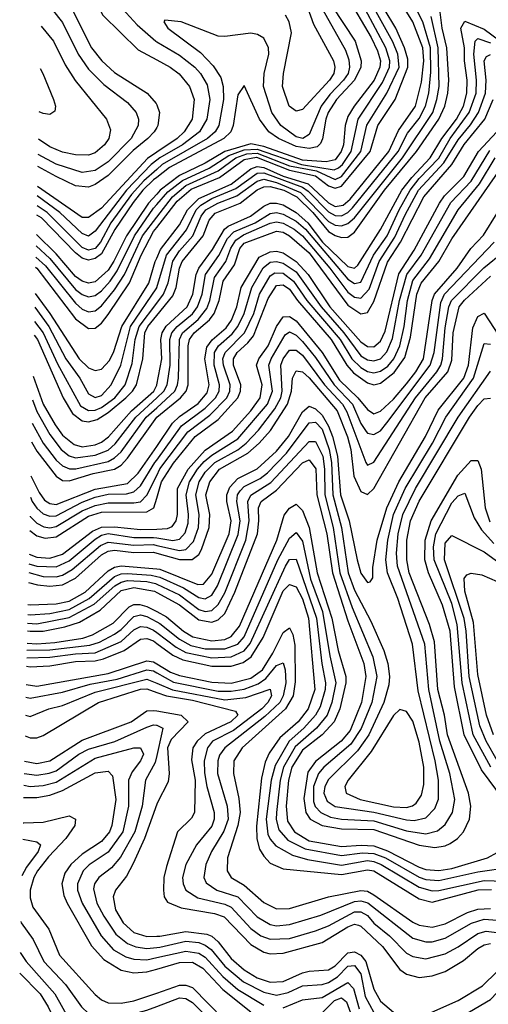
# Model space of a CAD drawing. Header units: inches. Extents: x 1173000 to 1307049, y 522583 to 678455.
# Tile 535 of 617: x 1199578 to 1201023, y 672978 to 676017. Entities that reach past the tile are written whole.
import ezdxf

# ---------------------------------------------------------------- set-up
doc = ezdxf.new("R2010")
doc.units = ezdxf.units.IN
doc.header["$MEASUREMENT"] = 0
doc.layers.add('B1697', color=7, linetype='Continuous')
doc.layers.add('B2607', color=7, linetype='Continuous')

msp = doc.modelspace()

# ---------------------------------------------------------------- linework, layer by layer
at = {"layer": 'B1697', "color": 5}
msp.add_line((1200000, 674789.8, 2320), (1200000.1, 674790, 2320), dxfattribs=at)
for points, elevation in [([(1200000, 676172.1), (1199962.6, 676202.6), (1199830, 676296.3), (1199805.1, 676305.1), (1199770, 676309.5), (1199750, 676306.1), (1199729.7, 676290.3), (1199725.6, 676270), (1199732.2, 676250), (1199770, 676200.1), (1199798.9, 676150), (1199824.1, 676050), (1199833.5, 676030), (1199943.3, 675923.3), (1200000, 675892.4)], 2680), ([(1200000, 676101.1), (1199976.7, 676116.7), (1199918.5, 676170), (1199850, 676208.5), (1199845.8, 676205.8), (1199830, 676210.2), (1199838.2, 676198.2), (1199836.5, 676190), (1199861.9, 676130), (1199882.8, 676062.8), (1199940.3, 676000.3), (1199997.7, 675950), (1200000, 675948.7)], 2660), ([(1199647.6, 676174.6), (1199702.1, 676110), (1199735.7, 676055.7), (1199798.6, 675930), (1199830.6, 675890), (1199870, 675853.2), (1199970.8, 675790), (1199998.2, 675758.2), (1200000, 675753.6)], 2720), ([(1199645.6, 676089.6), (1199710, 676008), (1199758.1, 675910), (1199790, 675863.8), (1199836.9, 675816.9), (1199910, 675761.5), (1199936.9, 675730), (1199943.5, 675710), (1199942.6, 675690), (1199920.9, 675650), (1199850, 675578), (1199810, 675551.2), (1199770, 675545.1), (1199690, 675571.2), (1199634.6, 675600.9)], 2740), ([(1199643.5, 675996.4), (1199681.6, 675950), (1199717.7, 675877.7), (1199748.8, 675828.8), (1199845, 675710), (1199857.1, 675677.1), (1199852.5, 675650), (1199839.2, 675630), (1199810, 675605.9), (1199790, 675598.7), (1199750, 675599), (1199710, 675607.6), (1199670, 675624.2), (1199635.6, 675647.4)], 2760), ([(1199640.6, 675866.2), (1199649.3, 675850), (1199682.2, 675770), (1199688.3, 675750), (1199686.2, 675733.8), (1199670, 675724), (1199650, 675726.7), (1199637.5, 675732.4)], 2780), ([(1200000, 675684.2), (1199991.9, 675670), (1199972.9, 675650), (1199927.5, 675612.5), (1199850, 675535.8), (1199810, 675507.5), (1199790, 675499.7), (1199750, 675503.7), (1199690, 675532.3), (1199633.7, 675563.7)], 2720), ([(1200000, 675607.9), (1199971.3, 675588.7), (1199830, 675434.9), (1199790, 675405.7), (1199770, 675406.6), (1199632.3, 675502)], 2680), ([(1200000, 675582.7), (1199983.4, 675570), (1199907.1, 675490), (1199810, 675364.1), (1199790, 675349), (1199770, 675356.3), (1199701.7, 675421.7), (1199631.7, 675472.5)], 2660), ([(1200000, 675554.7), (1199960.5, 675519.5), (1199922.4, 675477.6), (1199859, 675390), (1199827, 675330), (1199810, 675310.3), (1199790, 675305), (1199770, 675313.1), (1199661.8, 675421.8), (1199631, 675441.8)], 2640), ([(1200000, 675529.9), (1199990, 675522), (1199957, 675490), (1199927.5, 675452.5), (1199871.4, 675368.6), (1199830, 675294.2), (1199810, 675279.4), (1199790, 675274.5), (1199770, 675280.2), (1199750, 675296.6), (1199644.8, 675404.8), (1199630.3, 675413.8)], 2620), ([(1200000, 675478.1), (1199974.8, 675450), (1199906.9, 675350), (1199868.3, 675271.7), (1199850, 675244.1), (1199810, 675207.9), (1199790, 675203), (1199770, 675209.4), (1199750, 675224), (1199690, 675293.9), (1199628.9, 675353.3)], 2580), ([(1199628.2, 675318.9), (1199670, 675279.4), (1199750, 675184.1), (1199770, 675168.7), (1199790, 675161.3), (1199810, 675165.1), (1199830, 675179.6), (1199856.9, 675210), (1199878.2, 675241.8), (1199931.6, 675350), (1199990, 675434.5), (1200000, 675445.8)], 2560), ([(1199627.4, 675284), (1199656.6, 675256.6), (1199750, 675141.3), (1199770, 675123.4), (1199790, 675114.6), (1199810, 675118), (1199830, 675133.4), (1199870, 675183.4), (1199900.3, 675230), (1199956.1, 675350), (1200000, 675407.1)], 2540), ([(1199626.7, 675252.5), (1199630, 675249.5), (1199750, 675093.2), (1199790, 675063.1), (1199810, 675064.5), (1199830, 675080.5), (1199850, 675106.6), (1199915.7, 675204.3), (1199951.7, 675290), (1199990, 675362.8), (1200000, 675375.6)], 2520), ([(1199624.8, 675171.1), (1199670.3, 675110), (1199761.1, 674970), (1199790, 674942.4), (1199810, 674933.8), (1199830, 674938.2), (1199854.7, 674965.3), (1199867.6, 674992.4), (1199892.2, 675070), (1199976.1, 675203.9), (1199995.1, 675270), (1200000, 675281)], 2480), ([(1199623.9, 675129.3), (1199666.9, 675070), (1199720.3, 674970), (1199762.7, 674910), (1199790, 674861.6), (1199810, 674850.8), (1199830, 674857.3), (1199859.7, 674890), (1199889.1, 674950.9), (1199919.5, 675070), (1200000, 675189)], 2460), ([(1199622.9, 675084.9), (1199650.2, 675050), (1199694.3, 674954.3), (1199764.8, 674824.8), (1199790, 674810.2), (1199810, 674811.9), (1199830, 674820.2), (1199871, 674850), (1199902.7, 674890), (1199924.1, 674955.9), (1199933.4, 675030), (1199946, 675070), (1200000, 675141.6)], 2440), ([(1199621.9, 675043.2), (1199632.3, 675030), (1199711.1, 674850), (1199740.8, 674800.8), (1199770, 674778.6), (1199790, 674775.5), (1199816.8, 674783.2), (1199850, 674804), (1199904.8, 674850), (1199925.4, 674870), (1199938, 674890), (1199957.5, 674970), (1199963.9, 675050), (1199972.5, 675070), (1200000, 675103.5)], 2420), ([(1199619, 674916.5), (1199650.4, 674830), (1199686.4, 674766.4), (1199710, 674734.8), (1199745.5, 674705.5), (1199770, 674698.8), (1199810, 674704.2), (1199830, 674713), (1199850.9, 674729.1), (1199922.3, 674810), (1199990.7, 674870), (1200000, 674888.4)], 2380), ([(1199617.4, 674843.9), (1199630, 674807.4), (1199670, 674736), (1199705.3, 674690), (1199730, 674670.9), (1199750, 674664.9), (1199810, 674672.5), (1199850, 674687.7), (1199872.3, 674707.7), (1199935.6, 674790), (1200000, 674849.4)], 2360), ([(1199615.8, 674771.5), (1199650, 674710.1), (1199690, 674657.5), (1199710, 674639.5), (1199730.6, 674630.6), (1199750.5, 674630.5), (1199850, 674653.6), (1199870, 674664.2), (1199890, 674683.4), (1199967.7, 674790), (1200000, 674819.3)], 2340), ([(1199614.4, 674713.6), (1199630, 674685.1), (1199690, 674607.5), (1199710, 674595), (1199730, 674593.3), (1199803.8, 674616.2), (1199870.1, 674629.9), (1199890, 674642.3), (1199910, 674663.2), (1200000, 674789.8)], 2320), ([(1199612.1, 674608.8), (1199637.1, 674557.1), (1199654.3, 674534.3), (1199670, 674523.3), (1199690, 674520.4), (1199810, 674568), (1199910, 674585.4), (1199943, 674617), (1200000, 674699.9)], 2280), ([(1199610.6, 674543.4), (1199616, 674530), (1199630, 674509.3), (1199650, 674492), (1199670, 674484.6), (1199690, 674485.7), (1199770, 674528.1), (1199810, 674543.3), (1199850, 674551.9), (1199906.4, 674553.6), (1199930, 674559.7), (1199950, 674578.1), (1199994.7, 674650), (1200000, 674657.4)], 2260), ([(1199609.3, 674484.5), (1199610, 674483.3), (1199630, 674463.2), (1199651.8, 674451.8), (1199670, 674449), (1199690, 674452.9), (1199770, 674500.5), (1199810, 674517.7), (1199850, 674526.1), (1199930, 674525.5), (1199950, 674529.1), (1199970, 674549), (1200000, 674610.4)], 2240), ([(1199608.3, 674440.6), (1199630, 674423.6), (1199656.5, 674416.5), (1199690, 674421.1), (1199790, 674484), (1199830, 674497.1), (1199970, 674497.9), (1199990.9, 674510), (1200000, 674540.4)], 2220), ([(1199606.6, 674367.6), (1199630, 674358.4), (1199670, 674355), (1199710, 674366.8), (1199802.1, 674437.9), (1199830, 674450.7), (1199870, 674452.1), (1199950, 674442.9), (1200000, 674444.9)], 2180), ([(1199605.9, 674337.8), (1199630, 674330.2), (1199690, 674327.7), (1199730, 674347), (1199810, 674413.9), (1199830, 674426), (1199850, 674430.6), (1199930, 674418.7), (1199990, 674419.1), (1200000, 674417.5)], 2160), ([(1199605.3, 674310.9), (1199650, 674298.7), (1199690, 674297.3), (1199710, 674302.3), (1199739.6, 674320.4), (1199826.4, 674393.6), (1199850, 674404.3), (1199930, 674395.4), (1199990, 674396.6), (1200000, 674394.3)], 2140), ([(1199604.6, 674279.8), (1199632.9, 674272.9), (1199670, 674268.6), (1199710, 674272.1), (1199750, 674293.3), (1199830, 674365.2), (1199850, 674376.4), (1199870, 674380), (1199930, 674372.8), (1199990, 674373.3), (1200000, 674370.5)], 2120), ([(1199603.1, 674212), (1199610, 674210.4), (1199690, 674214.3), (1199730, 674222.6), (1199779, 674250), (1199850, 674315.5), (1199870, 674327.5), (1199890, 674331.5), (1200000, 674321.5)], 2080), ([(1199602.4, 674181.3), (1199610, 674180.2), (1199670, 674184.4), (1199730, 674197), (1199791.5, 674230), (1199870, 674298.6), (1199890, 674306.3), (1199910, 674307.7), (1199982.6, 674302.6), (1200000, 674298.6)], 2060), ([(1199601.8, 674154), (1199630, 674152.4), (1199730, 674171.7), (1199807.5, 674212.5), (1199870.8, 674270), (1199890, 674281.3), (1199910, 674285.7), (1199970, 674282.7), (1199996.5, 674276.5), (1200000, 674274.8)], 2040), ([(1199601.2, 674130.5), (1199610, 674129.2), (1199650, 674130), (1199717, 674143), (1199762.3, 674157.7), (1199825.5, 674194.5), (1199890, 674255), (1199930, 674264.3), (1199992.9, 674252.9), (1200000, 674249.1)], 2020), ([(1199600.4, 674092.3), (1199630, 674090.9), (1199685.5, 674094.5), (1199772.1, 674107.9), (1199802.1, 674117.9), (1199866, 674154), (1199914.8, 674205.2), (1199930, 674212), (1199948.1, 674211.9), (1199970, 674206.2), (1200000, 674190.3)], 1980), ([(1199599.9, 674071.5), (1199670, 674072.1), (1199793.5, 674086.5), (1199823.8, 674096.2), (1199870, 674120.5), (1199890, 674134.6), (1199930, 674175.2), (1199950, 674180), (1199970, 674174.9), (1200000, 674158.8)], 1960), ([(1199599.4, 674047.6), (1199670, 674049.3), (1199750, 674060.1), (1199810, 674062.9), (1199890, 674097.4), (1199930, 674133.3), (1199950, 674144), (1199970, 674142.2), (1199990, 674133.2), (1200000, 674125.6)], 1940), ([(1199598.8, 674021.3), (1199610, 674019.7), (1199670, 674023), (1199750, 674036), (1199810, 674038.1), (1199836, 674044), (1199900.1, 674070), (1199950, 674104.5), (1199970, 674107.3), (1199990, 674099.4), (1200000, 674092)], 1920), ([(1199597.5, 673965.5), (1199630, 673959.7), (1199850, 673999), (1199970, 674037.7), (1199990, 674034.7), (1200000, 674028.6)], 1880), ([(1199596.6, 673926.4), (1199610, 673922.6), (1199710, 673941.4), (1199794.4, 673965.6), (1199878, 673982), (1199970, 674010.8), (1199990, 674007.2), (1200000, 674001.5)], 1860), ([(1199595.3, 673870.6), (1199610, 673866.8), (1199667.2, 673890), (1199710, 673899.8), (1199810, 673941.2), (1199970, 673981.9), (1200000, 673969.3)], 1840), ([(1199593.9, 673806.7), (1199610, 673800.3), (1199630, 673800.4), (1199650, 673807.5), (1199820.6, 673910), (1199950, 673950.2), (1199970, 673952), (1200000, 673940.8)], 1820), ([(1199592.1, 673728), (1199630, 673721), (1199670.4, 673729.6), (1199770, 673793), (1199921.2, 673850), (1199970, 673883.9), (1199990, 673885.3), (1200000, 673883.5)], 1780), ([(1199591.3, 673690.8), (1199630, 673685.5), (1199668.9, 673691.1), (1199690, 673699), (1199760.1, 673750), (1199790, 673766), (1199870.9, 673789.1), (1199970, 673833.7), (1199990, 673840.7), (1199999.4, 673839.4), (1200000, 673839.2)], 1760), ([(1199590.4, 673654.2), (1199610, 673650.6), (1199650, 673653.1), (1199690, 673663.4), (1199810, 673737.3), (1199929.2, 673769.2), (1199950, 673770.1), (1199959.4, 673750), (1199950.3, 673730), (1199924.1, 673695.9), (1199912.9, 673670), (1199912.9, 673590), (1199895.3, 673510), (1199850, 673447.3), (1199791.8, 673408.2), (1199773, 673390), (1199755.7, 673350), (1199756, 673330), (1199769.8, 673290), (1199829.2, 673189.2), (1199866.8, 673146.8), (1199904.9, 673124.9), (1199930, 673117.4), (1199970, 673115.4), (1200000, 673122.2)], 1740), ([(1200000, 673745.7), (1199995.2, 673724.8), (1199965.9, 673670), (1199954.9, 673590), (1199932.4, 673510), (1199888.2, 673431.8), (1199860.4, 673399.6), (1199821.9, 673370), (1199808, 673350), (1199805.6, 673334.4), (1199815.4, 673290), (1199836.9, 673250), (1199874.4, 673194.4), (1199910, 673165.7), (1199935.9, 673155.9), (1199970, 673150.9), (1200000, 673153.7)], 1760), ([(1199589.6, 673616.5), (1199630, 673616.5), (1199670, 673623.5), (1199710, 673637.9), (1199810, 673692.1), (1199850, 673697.9), (1199863.3, 673683.3), (1199874.2, 673610), (1199861.9, 673530), (1199854.4, 673510), (1199830, 673480.3), (1199770, 673442), (1199735.3, 673410), (1199716.9, 673383.1), (1199707.7, 673350), (1199713.7, 673313.7), (1199723.9, 673290), (1199798.9, 673158.9), (1199836.8, 673116.8), (1199890, 673083.5), (1199930, 673075.6), (1199970, 673078.3), (1200000, 673086.9)], 1720), ([(1200000, 673595.7), (1199962, 673490), (1199927.6, 673412.4), (1199906.5, 673373.5), (1199873.3, 673330), (1199865.3, 673310), (1199873.2, 673270), (1199896.2, 673230), (1199930, 673199.5), (1199970, 673187.2), (1200000, 673188.4)], 1780), ([(1199587.8, 673538), (1199590, 673537.7), (1199650, 673540.5), (1199730, 673559.7), (1199749.3, 673550), (1199747.6, 673530), (1199720.2, 673490), (1199666.3, 673433.7), (1199632.3, 673390), (1199621.6, 673370), (1199610.1, 673330), (1199610, 673306.7), (1199617.8, 673277.8), (1199667.3, 673210), (1199700.2, 673130), (1199810, 673008.4), (1199830, 672991.5), (1199850, 672983), (1199890, 672981.4), (1199930, 672989), (1200000, 673012.9)], 1680), ([(1199586.7, 673487.3), (1199630, 673479.9), (1199641.8, 673470), (1199634.4, 673450), (1199598.2, 673401.8), (1199584.1, 673375.1)], 1660), ([(1199580.9, 673233.3), (1199582.4, 673230), (1199618.6, 673178.6), (1199651.9, 673110), (1199719.2, 673039.2), (1199768.3, 672970), (1199789.7, 672949.7), (1199830, 672933.1), (1199870, 672933.4), (1199970, 672960.2), (1200000, 672971.5)], 1660), ([(1199578.8, 673138.3), (1199597.6, 673110), (1199685.6, 673010), (1199730, 672931.5), (1199750, 672908.6), (1199788.6, 672888.6), (1199830, 672886.8), (1199990, 672928.6), (1200000, 672932.2)], 1640), ([(1199577.5, 673074.4), (1199640.6, 673010), (1199665.6, 672970), (1199710, 672879.9), (1199733.8, 672853.8), (1199770, 672841.3), (1199810, 672842.3), (1199990, 672893.2), (1200000, 672896.9)], 1620)]:
    msp.add_lwpolyline(points, dxfattribs=dict(at, elevation=elevation))
at = {"layer": 'B2607', "color": 5}
msp.add_line((1200000, 674789.8, 2320), (1200000.1, 674790, 2320), dxfattribs=at)
for points, elevation in [([(1200000, 675189), (1200000.7, 675190), (1200030.1, 675290), (1200091.7, 675368.3), (1200121.4, 675430), (1200135.9, 675444.1), (1200170, 675465.1), (1200244.6, 675495.4), (1200310, 675543.1), (1200330, 675544.3), (1200450, 675499.5), (1200467.6, 675487.6), (1200530, 675423.7), (1200550, 675412.1), (1200570, 675411.3), (1200590, 675422), (1200603.8, 675436.2), (1200744.3, 675610), (1200774, 675666), (1200810, 675712.1), (1200829.5, 675750), (1200839.5, 675790), (1200845.9, 675854.1), (1200844.7, 675930), (1200820.9, 676010), (1200759, 676130)], 2460), ([(1200000, 675445.8), (1200034.8, 675485.2), (1200080.1, 675519.9), (1200162, 675558), (1200222.8, 675597.2), (1200270, 675614.6), (1200310, 675617.1), (1200446.6, 675570), (1200547, 675553), (1200560.6, 675559.4), (1200573, 675570), (1200599.5, 675610), (1200621, 675710), (1200696.9, 675823.1), (1200717.9, 675870), (1200718.9, 675890), (1200706.9, 675930), (1200610.9, 676110)], 2560), ([(1200452.3, 676092.3), (1200483.2, 676003.2), (1200544.9, 675890), (1200549.9, 675870), (1200546.5, 675850), (1200533.5, 675830), (1200450, 675739.2), (1200430, 675733.9), (1200408.4, 675750), (1200387.8, 675810), (1200390.8, 675850), (1200416.3, 675976.3), (1200409.1, 676010), (1200397.2, 676030)], 2660), ([(1200586.8, 676090), (1200661.4, 675961.4), (1200680.9, 675920.9), (1200690, 675890), (1200688.7, 675870), (1200670.4, 675830), (1200609.2, 675750), (1200590, 675717.9), (1200581.4, 675690), (1200575.9, 675630), (1200569.3, 675610), (1200550, 675584.1), (1200522.3, 675577.7), (1200450, 675583.4), (1200330, 675625.2), (1200290, 675633.8), (1200210.4, 675609.6), (1200150, 675574), (1200070, 675535.6), (1200010.7, 675490), (1200000, 675478.1)], 2580), ([(1200000, 675103.5), (1200050, 675164.4), (1200060.2, 675190), (1200070.7, 675250), (1200079, 675270), (1200143, 675350), (1200161.7, 675398.3), (1200180.5, 675419.5), (1200257, 675450), (1200310, 675491.9), (1200330, 675501.2), (1200350, 675501.9), (1200391.7, 675490), (1200432.4, 675470), (1200481.7, 675421.7), (1200530, 675363.4), (1200550, 675351.1), (1200570, 675344.8), (1200590, 675345.9), (1200610, 675361.2), (1200702.8, 675490), (1200801.5, 675610), (1200869.8, 675710), (1200888.5, 675750), (1200897.9, 675790), (1200900.7, 675830), (1200894.4, 675930), (1200880.2, 675990), (1200868.3, 676090)], 2420), ([(1200000, 675281), (1200012.1, 675307.9), (1200070, 675383.8), (1200094.8, 675430), (1200130, 675465), (1200230, 675508.9), (1200290, 675556.3), (1200310, 675563.8), (1200330, 675560.7), (1200390, 675533.6), (1200467.3, 675510), (1200530, 675451.6), (1200550, 675440.3), (1200575.6, 675444.4), (1200596.9, 675463.1), (1200715.6, 675610), (1200745.4, 675674.6), (1200798.5, 675750), (1200816.5, 675823.5), (1200824.4, 675890), (1200820.6, 675930), (1200790, 676010), (1200753.4, 676070)], 2480), ([(1200503.7, 676063.7), (1200582.5, 675922.5), (1200593, 675893), (1200595.2, 675870), (1200590.1, 675850), (1200576.4, 675830), (1200533.9, 675786.2), (1200507.1, 675750), (1200470, 675661.8), (1200450.3, 675649.7), (1200430, 675654.9), (1200382.5, 675690), (1200354.9, 675730), (1200329.3, 675810), (1200331.4, 675850), (1200345.9, 675910), (1200344.8, 675930), (1200330, 675959.8), (1200311.2, 675971.2), (1200290, 675975.1), (1200210, 675964.2), (1200190, 675966.1), (1200075.5, 676010), (1200025, 676015), (1200022.2, 676010), (1200034.7, 675990), (1200134.9, 675914.9), (1200174.4, 675874.4), (1200197.7, 675837.7), (1200205.4, 675810), (1200205.6, 675770), (1200191.9, 675690), (1200180.7, 675670), (1200157.2, 675650), (1200017.1, 675570), (1200000, 675554.7)], 2640), ([(1200539.8, 676059.8), (1200611.9, 675950), (1200630.3, 675890), (1200629.3, 675870), (1200610.3, 675830), (1200554.4, 675770), (1200529.2, 675730), (1200521.7, 675710), (1200511.5, 675648.5), (1200505.7, 675634.3), (1200495.3, 675624.7), (1200470, 675618.8), (1200430, 675625.5), (1200376.1, 675650), (1200346, 675670), (1200317, 675710), (1200270, 675813.4), (1200250, 675784.2), (1200235.5, 675690), (1200228.3, 675670), (1200207.4, 675650), (1200039.3, 675560.7), (1200000, 675529.9)], 2620), ([(1200000, 675375.6), (1200063.3, 675456.7), (1200106.4, 675493.6), (1200193.6, 675530), (1200270, 675585), (1200307.5, 675592.5), (1200410, 675552.4), (1200490, 675534.8), (1200530, 675503.8), (1200550, 675496.6), (1200570, 675502.9), (1200658.6, 675610), (1200682.5, 675690), (1200735.9, 675770), (1200774.5, 675870), (1200774.9, 675894.8), (1200764.6, 675930), (1200737.5, 675990), (1200701.2, 676050)], 2520), ([(1200000, 675407.1), (1200048.4, 675470), (1200090, 675504.6), (1200189.2, 675550), (1200243.9, 675590), (1200277.8, 675602.2), (1200310, 675604.3), (1200410, 675565.5), (1200492.6, 675550), (1200550, 675523.9), (1200570, 675532.9), (1200629.8, 675610), (1200648.5, 675691.5), (1200710.1, 675789.9), (1200747.4, 675870), (1200743.5, 675910), (1200728.2, 675948.2), (1200671.3, 676050)], 2540), ([(1200000, 675141.6), (1200021.4, 675170), (1200035.3, 675204.7), (1200050, 675271.2), (1200070, 675303.5), (1200111.9, 675350), (1200137.3, 675410), (1200151.9, 675430), (1200188.3, 675450), (1200247.5, 675472.5), (1200310, 675518.4), (1200330, 675524.6), (1200370, 675514), (1200443.5, 675483.5), (1200530, 675393.6), (1200550, 675382.7), (1200570, 675380.3), (1200590, 675387.9), (1200610, 675405.6), (1200758.5, 675590), (1200851.3, 675730), (1200864.4, 675770), (1200871, 675810), (1200868.6, 675930), (1200846.5, 676026.5)], 2440), ([(1200000, 674888.4), (1200000.8, 674890), (1200015.8, 674970), (1200013.2, 675030), (1200016.9, 675050), (1200029.5, 675070.5), (1200093.9, 675130), (1200112, 675170), (1200121.9, 675230), (1200129.7, 675250), (1200172.5, 675307.5), (1200208.7, 675370), (1200220.2, 675379.8), (1200289.8, 675410.2), (1200330, 675441.2), (1200349.9, 675450.1), (1200370, 675450.7), (1200390, 675445), (1200430, 675422), (1200466.3, 675390), (1200511.5, 675330), (1200590, 675254.9), (1200610, 675249.5), (1200620.5, 675259.5), (1200690, 675369.5), (1200756.6, 675490), (1200786.8, 675530), (1200843.9, 675590), (1200879.5, 675650), (1200924.9, 675710), (1200945.8, 675750), (1200956.2, 675790), (1200957.5, 675830), (1200949.3, 675890), (1200949, 675930), (1200937.6, 675990), (1200950, 676011.8), (1201010, 675986.8), (1201100.1, 675920.1)], 2380), ([(1200000, 674849.4), (1200022.4, 674870), (1200031.9, 674890), (1200041.3, 674950), (1200041, 675030), (1200046.7, 675050), (1200063.5, 675070), (1200110.9, 675109.1), (1200125.9, 675130), (1200140.4, 675170), (1200150.7, 675230), (1200191.3, 675288.7), (1200218.3, 675341.7), (1200238.3, 675361.7), (1200303.3, 675390), (1200350, 675418.8), (1200370, 675421.3), (1200390, 675416.6), (1200430, 675394.7), (1200458.8, 675370), (1200590, 675215.7), (1200610, 675202.5), (1200630, 675206.9), (1200669, 675290), (1200710.4, 675350), (1200747.7, 675430), (1200781.5, 675490), (1200810, 675526.6), (1200870.3, 675589.7), (1200905.3, 675650), (1200964.1, 675730), (1200985.2, 675790), (1200986.5, 675830), (1200978.4, 675910), (1200982.4, 675950), (1200990, 675958.7), (1201030, 675945.1)], 2360), ([(1200000, 675948.7), (1200070, 675907), (1200117.4, 675870), (1200135.6, 675850), (1200155.9, 675815.9), (1200163.8, 675770), (1200154.4, 675710), (1200131.7, 675670), (1200080, 675630), (1200010, 675590.3), (1200000, 675582.7)], 2660), ([(1200000, 674819.3), (1200055.9, 674870), (1200064.5, 674890), (1200066.9, 674910), (1200070.3, 675030), (1200079.9, 675050), (1200128.3, 675091.7), (1200154.4, 675125.6), (1200163.9, 675150), (1200178.8, 675221.2), (1200212.8, 675270), (1200228.6, 675311.4), (1200243.9, 675336.1), (1200267.5, 675352.5), (1200350, 675388.4), (1200370, 675392.6), (1200390, 675389.1), (1200424.3, 675370), (1200450, 675349.2), (1200534.5, 675250), (1200590, 675175.7), (1200610, 675160), (1200630, 675156.9), (1200655.1, 675184.9), (1200686, 675270), (1200734.7, 675345.3), (1200766, 675414), (1200807.9, 675490), (1200885.2, 675574.8), (1200930, 675646.1), (1200968.3, 675691.7), (1200992.6, 675730), (1201014, 675790), (1201015.7, 675830), (1201010.5, 675889.5), (1201017.1, 675902.9), (1201030, 675909.2)], 2340), ([(1200000, 675892.4), (1200041.1, 675870), (1200069, 675849), (1200101.4, 675810), (1200115.2, 675770), (1200109, 675710), (1200084.5, 675670), (1200062.7, 675650), (1200000, 675607.9)], 2680), ([(1200000.1, 674790), (1200073.7, 674850), (1200090.8, 674870), (1200097.2, 674890), (1200097, 675010), (1200101.3, 675030), (1200115.8, 675050), (1200162.7, 675090), (1200177.7, 675110), (1200193.2, 675150), (1200205.2, 675210), (1200239.6, 675260.4), (1200256.2, 675310), (1200270, 675326.9), (1200370, 675363.7), (1200390, 675360.5), (1200410, 675349.9), (1200470, 675296.6), (1200590, 675136.1), (1200630, 675108.7), (1200650, 675113.2), (1200670, 675146.8), (1200711.8, 675268.2), (1200752, 675330), (1200823.8, 675470), (1200909.8, 675570), (1200948.5, 675631.5), (1201011.8, 675710), (1201038.1, 675770)], 2320), ([(1200000, 675753.6), (1200009, 675730), (1200003.3, 675690), (1200000, 675684.2)], 2720), ([(1200000, 674699.9), (1200048.9, 674771.1), (1200070, 674792.5), (1200127.9, 674832.1), (1200155.4, 674864.6), (1200161.4, 674890), (1200148.2, 674970), (1200154.4, 675005.6), (1200170.9, 675029.1), (1200214.1, 675065.9), (1200230.6, 675089.4), (1200247, 675130), (1200260.4, 675190), (1200316, 675284), (1200350, 675300), (1200370, 675301.9), (1200390, 675296.9), (1200430, 675270.6), (1200467.3, 675230), (1200533.8, 675130), (1200630, 675022.5), (1200650, 675008.5), (1200670, 675006.9), (1200690, 675024.2), (1200704.4, 675055.6), (1200747.2, 675232.8), (1200794.3, 675305.7), (1200872.1, 675450), (1200887.3, 675472.7), (1200947, 675533), (1200992.9, 675610), (1201049.3, 675670.7)], 2280), ([(1200000, 674657.4), (1200076.7, 674763.3), (1200150, 674818.1), (1200181.8, 674850), (1200192.2, 674870), (1200194.2, 674890), (1200176.9, 674950), (1200178.7, 674990), (1200191.1, 675010), (1200233.3, 675046.7), (1200250.6, 675069.4), (1200269.8, 675110), (1200293.4, 675190), (1200328.9, 675251.1), (1200350, 675268.1), (1200370, 675270.5), (1200390, 675265.7), (1200430, 675238.3), (1200507.6, 675130), (1200577.4, 675050), (1200630, 674979.6), (1200650, 674966.9), (1200670, 674963.4), (1200690, 674970.5), (1200710, 674991.9), (1200727.6, 675032.4), (1200749.1, 675150), (1200772, 675230), (1200815.4, 675290), (1200907.4, 675452.6), (1200970, 675518.7), (1201027, 675613)], 2260), ([(1200000, 674610.4), (1200010, 674630.9), (1200095.6, 674744.4), (1200164, 674796), (1200216.5, 674850), (1200225.8, 674870), (1200226.7, 674890), (1200205.8, 674950), (1200204.2, 674970), (1200210.8, 674989.2), (1200271, 675050), (1200299.2, 675110), (1200316.6, 675170), (1200350, 675225.9), (1200364.8, 675235.2), (1200390, 675234.6), (1200422, 675210), (1200463.6, 675150), (1200565.5, 675030), (1200602.2, 674970), (1200630, 674942.8), (1200650, 674930.9), (1200670, 674926.6), (1200690, 674932), (1200712.6, 674947.4), (1200731.8, 674970), (1200750, 675010.6), (1200763.5, 675070), (1200773.7, 675150), (1200790, 675211.3), (1200841.2, 675278.8), (1200930, 675430.1), (1200996, 675510), (1201043.8, 675590)], 2240), ([(1200000, 674540.4), (1200014.9, 674590), (1200051.9, 674648.1), (1200118.9, 674730), (1200190, 674783.1), (1200250.1, 674850), (1200258.8, 674870), (1200259.6, 674890), (1200236.9, 674950), (1200236.7, 674970), (1200248.2, 674990), (1200281.1, 675018.9), (1200298.8, 675041.2), (1200343.7, 675156.3), (1200370, 675196), (1200390, 675198.8), (1200410, 675185.3), (1200433.9, 675150), (1200538.4, 675030), (1200586.5, 674950), (1200607.3, 674927.3), (1200650, 674895.6), (1200670, 674889.7), (1200690, 674894.8), (1200732.5, 674927.5), (1200765.7, 674974.3), (1200783.2, 675036.8), (1200802.4, 675170), (1200816.1, 675203.9), (1200870, 675270), (1200910, 675340.5), (1201069.5, 675570)], 2220), ([(1200000, 674444.9), (1200033.7, 674446.3), (1200047.4, 674452.6), (1200059.6, 674470), (1200064.4, 674490), (1200064.2, 674570), (1200096.7, 674630), (1200150, 674688.2), (1200233.4, 674746.6), (1200290.1, 674810), (1200318.8, 674850), (1200325.5, 674890), (1200307.6, 674950), (1200314.6, 674970), (1200344, 675010), (1200370, 675070.1), (1200390, 675100), (1200410, 675101.1), (1200430, 675087), (1200510, 674990), (1200564.3, 674904.3), (1200619.9, 674850), (1200650, 674813.2), (1200670, 674800.6), (1200690, 674808.3), (1200730, 674845.1), (1200770, 674892.9), (1200799.7, 674930), (1200822.7, 674970), (1200849.6, 675150), (1200856.4, 675170), (1200926.3, 675250), (1200968.6, 675310), (1201007.9, 675352.1), (1201050, 675419.4)], 2180), ([(1200000, 674417.5), (1200050, 674409.7), (1200070, 674413.7), (1200087.4, 674432.6), (1200096.8, 674463.2), (1200098.1, 674490), (1200090.7, 674550), (1200101, 674590), (1200126.2, 674630), (1200146.9, 674653.1), (1200170, 674673), (1200250, 674723.3), (1200341.7, 674830), (1200357, 674870), (1200346.1, 674950), (1200352.8, 674970), (1200396, 675044), (1200410, 675053.8), (1200430, 675042.9), (1200450, 675023.1), (1200490, 674974.2), (1200546.9, 674890), (1200603.7, 674830), (1200630, 674770), (1200645.9, 674745.9), (1200650, 674741.1), (1200670, 674736.5), (1200690, 674748.3), (1200710, 674772.1), (1200843.8, 674950), (1200855.6, 674990), (1200875.9, 675144.1), (1200888, 675170), (1201040.6, 675330)], 2160), ([(1200000, 674394.3), (1200070, 674378.1), (1200090, 674381.5), (1200113.6, 674406.4), (1200128.8, 674450), (1200130.6, 674490), (1200120.7, 674550), (1200131.2, 674590), (1200150, 674619.8), (1200179, 674650), (1200250.3, 674689.7), (1200276.5, 674710), (1200314.4, 674750), (1200364.5, 674815.5), (1200383, 674850), (1200387.1, 674870), (1200382.7, 674950), (1200390.2, 674970), (1200410, 674997), (1200430, 674997.1), (1200450, 674981.6), (1200517.2, 674890), (1200573.3, 674830), (1200586.7, 674806.7), (1200645.1, 674650), (1200650, 674642.1), (1200670, 674650.7), (1200798.4, 674850), (1200864.4, 674930), (1200875.9, 674950), (1200881.8, 674970), (1200890, 675065.4), (1200901.4, 675130), (1200909.3, 675150), (1201008.7, 675251.3), (1201070, 675300.1)], 2140), ([(1200000, 674370.5), (1200070, 674350.3), (1200109.7, 674350.3), (1200130, 674366.7), (1200138.5, 674381.5), (1200162.3, 674450), (1200163.5, 674490), (1200151.6, 674550), (1200163.9, 674590), (1200193.8, 674630), (1200281, 674679), (1200316.2, 674710), (1200350.8, 674749.2), (1200403.4, 674830), (1200415.6, 674870), (1200418.6, 674910), (1200430, 674932.8), (1200450, 674929.8), (1200470, 674911.4), (1200556.5, 674810), (1200589, 674729), (1200599, 674690), (1200608.1, 674608.1), (1200630, 674560.8), (1200650, 674551.3), (1200670, 674569.7), (1200828.1, 674850), (1200898.1, 674930), (1200910, 674966.2), (1200914.7, 675050), (1200933.2, 675130), (1200949.2, 675150.8), (1201030, 675225.5)], 2120), ([(1200000, 674321.5), (1200010, 674320.6), (1200126.8, 674273.2), (1200144.9, 674275.1), (1200170, 674305.7), (1200223.1, 674430), (1200230, 674470), (1200216.4, 674530), (1200216.4, 674550), (1200225.7, 674574.3), (1200250, 674600.7), (1200310, 674630.4), (1200370, 674684.8), (1200407, 674730), (1200450, 674806.5), (1200470, 674824.3), (1200490, 674816), (1200510, 674796.5), (1200530, 674762.6), (1200542.7, 674730), (1200557.8, 674670), (1200567.3, 674550), (1200593.8, 674470), (1200618.1, 674350), (1200630, 674308.8), (1200650, 674279.7), (1200658.6, 674281.4), (1200666.2, 674293.8), (1200666.5, 674326.5), (1200680, 674410), (1200709.5, 674510), (1200747.2, 674590), (1200828.6, 674730), (1200868.1, 674811.9), (1200947.6, 674910), (1200961.5, 674950), (1200974.6, 675065.4), (1200990, 675101.1), (1201010, 675111), (1201070, 675019.5)], 2080), ([(1200000, 674298.6), (1200010, 674296.3), (1200083.1, 674263.1), (1200130, 674233.4), (1200150, 674229.4), (1200170, 674241.1), (1200188, 674270), (1200251.7, 674428.3), (1200257.6, 674470), (1200247.3, 674530), (1200249.6, 674550), (1200257.2, 674562.8), (1200270, 674576.3), (1200318.8, 674601.2), (1200341.5, 674618.5), (1200400.8, 674679.2), (1200470, 674772.4), (1200490, 674774.8), (1200510, 674753.3), (1200532.4, 674690), (1200539.3, 674650), (1200543.1, 674550), (1200569.9, 674450), (1200591, 674310), (1200610, 674256.2), (1200660.7, 674160.7), (1200700.8, 674070), (1200713, 674030), (1200718.3, 673990), (1200715.8, 673964.2), (1200700.8, 673910), (1200654.6, 673810), (1200619.6, 673760.4), (1200530, 673671.8), (1200518.6, 673650), (1200515.7, 673630), (1200525.4, 673605.4), (1200550, 673588.5), (1200670, 673571.1), (1200770, 673547), (1200794.6, 673545.4), (1200830, 673554.1), (1200857.7, 673582.3), (1200868.8, 673611.2), (1200869.1, 673670), (1200859.3, 673730), (1200806, 673946), (1200789.5, 674090), (1200743.3, 674230), (1200711.4, 674310), (1200706.7, 674350), (1200712.9, 674410), (1200730.4, 674490), (1200766.1, 674570), (1200850.3, 674710), (1200891.3, 674790), (1200977.4, 674910), (1201010, 675017.7), (1201030, 675015.2)], 2060), ([(1200000, 674274.8), (1200070, 674241.3), (1200130, 674196.8), (1200150, 674190), (1200170, 674193.1), (1200190, 674211.5), (1200210, 674247.8), (1200274.6, 674410), (1200285.2, 674470), (1200280.7, 674530), (1200290, 674549.3), (1200352, 674588), (1200470, 674714.9), (1200490, 674715.2), (1200512.2, 674670), (1200517.6, 674630), (1200518.4, 674550), (1200544.6, 674450), (1200565.3, 674310), (1200602.5, 674202.5), (1200667, 674050), (1200679, 673990), (1200664, 673910), (1200631, 673829), (1200598.7, 673781.3), (1200515.9, 673710), (1200498.7, 673690), (1200483.8, 673650), (1200483.8, 673603.8), (1200489, 673589), (1200506.1, 673570), (1200535.8, 673555.8), (1200570, 673549.3), (1200670, 673544.3), (1200770, 673513.5), (1200830, 673504.1), (1200866, 673514), (1200890, 673533.2), (1200912.2, 673570), (1200919.1, 673610), (1200904, 673690), (1200873.8, 673790), (1200839, 673950), (1200826.8, 674090), (1200742.3, 674330), (1200739.4, 674370), (1200744.7, 674430), (1200759.4, 674490), (1200798, 674570), (1200929.8, 674790), (1201030, 674931.8)], 2040), ([(1200000, 674249.1), (1200070, 674211.4), (1200130, 674164.2), (1200170, 674157.2), (1200190, 674164.4), (1200210, 674184.5), (1200241, 674250), (1200310.9, 674430), (1200315.5, 674470), (1200314, 674510), (1200322.4, 674530), (1200370, 674565.1), (1200450, 674648.6), (1200470, 674657.9), (1200490.6, 674630.6), (1200493.6, 674550), (1200524.3, 674430), (1200542.4, 674310), (1200590, 674161.5), (1200638.7, 674030), (1200645.4, 673990), (1200631.9, 673910), (1200597, 673823), (1200569.3, 673790.7), (1200490, 673727.2), (1200465.8, 673694.2), (1200453.6, 673613.6), (1200459.6, 673570), (1200473.8, 673550), (1200510, 673529.9), (1200570, 673519.6), (1200670, 673517.8), (1200810, 673468.8), (1200857.8, 673462.2), (1200890, 673467.6), (1200905.2, 673474.8), (1200927.8, 673490), (1200946.3, 673510), (1200964.5, 673550), (1200969.4, 673590), (1200961.2, 673630), (1200896.5, 673810), (1200887.3, 673870), (1200866.7, 673950), (1200856.7, 674096.7), (1200841.1, 674150), (1200779, 674310), (1200771.4, 674350), (1200771.1, 674410), (1200782.7, 674470), (1200810, 674531), (1200964.7, 674790), (1200990, 674826.2), (1201010, 674846.2), (1201030, 674849)], 2020), ([(1201069.7, 673610), (1201001.8, 673701.8), (1200948.7, 673810), (1200918.3, 673958.3), (1200905.6, 674130), (1200882, 674210), (1200838.4, 674310), (1200827.4, 674350), (1200827.6, 674410), (1200846.1, 674470), (1200928.7, 674611.3), (1200970, 674656.2), (1200990, 674656), (1201001.2, 674630), (1201012.9, 674510), (1201027, 674467)], 1980), ([(1201030.4, 673710.4), (1200976.3, 673810), (1200942.3, 673970), (1200926.6, 674150), (1200910, 674214.7), (1200855.6, 674350), (1200853.4, 674390), (1200860.6, 674430), (1200910, 674525.3), (1200930, 674547.4), (1200950, 674555), (1200979.5, 674479.5), (1201001.9, 674441.9), (1201040.3, 674400.3)], 1960), ([(1200000, 674190.3), (1200030, 674174.3), (1200082.3, 674130), (1200112, 674112), (1200170, 674099.3), (1200210, 674104.1), (1200230, 674113.6), (1200255.4, 674144.6), (1200370.5, 674410), (1200392.8, 674487.2), (1200410, 674509), (1200430, 674521.3), (1200450, 674502.2), (1200470, 674449.1), (1200495.1, 674310), (1200540.1, 674170), (1200559.7, 674070), (1200583.2, 673990), (1200583.3, 673970), (1200565, 673890), (1200547.9, 673850), (1200510.8, 673810), (1200450, 673762.7), (1200416.9, 673710), (1200406.9, 673670), (1200399.1, 673590), (1200403.4, 673543.4), (1200424.7, 673510), (1200470, 673482.6), (1200570, 673464.9), (1200630.6, 673469.4), (1200670, 673467), (1200712, 673452), (1200810, 673401.3), (1200830, 673394.6), (1200870, 673391.3), (1200910, 673397.6), (1201019.8, 673430), (1201050, 673446.5)], 1980), ([(1200000, 674158.8), (1200010, 674153.4), (1200070, 674105.2), (1200105.8, 674085.8), (1200150, 674075.1), (1200210, 674075), (1200249.9, 674090), (1200270, 674111.7), (1200373.6, 674350), (1200410, 674417.1), (1200430, 674434.2), (1200450, 674407.3), (1200474.6, 674290), (1200511.4, 674190), (1200533.8, 674053.8), (1200552.8, 673970), (1200540, 673910), (1200525.9, 673870), (1200493, 673830), (1200427.2, 673772.8), (1200391.6, 673710), (1200381.1, 673670), (1200369.1, 673570), (1200368.7, 673548.7), (1200377.1, 673517.1), (1200405, 673485), (1200457.9, 673457.9), (1200570, 673437.1), (1200634.5, 673445.5), (1200670, 673443.6), (1200705.9, 673430), (1200810, 673370.6), (1200830, 673363.3), (1200870, 673359.8), (1200990, 673386.5), (1201090, 673401.1)], 1960), ([(1201050.1, 673730.1), (1201015.7, 673790), (1200997, 673837), (1200964.2, 673990), (1200955, 674130), (1200948.3, 674168.3), (1200888.2, 674350), (1200890, 674401.5), (1200910, 674425.1), (1201010, 674374.1), (1201081.6, 674321.6)], 1940), ([(1200000, 674125.6), (1200060, 674080), (1200090, 674064.1), (1200170, 674047.5), (1200230, 674050), (1200270, 674068.6), (1200288.8, 674091.2), (1200397.6, 674330), (1200410, 674351), (1200430, 674351.7), (1200492.6, 674170), (1200509.3, 674030), (1200521, 673970), (1200519.2, 673950), (1200503.8, 673896.2), (1200489.8, 673870.2), (1200454.3, 673830), (1200408.8, 673790), (1200365.1, 673714.9), (1200353.6, 673670), (1200337.5, 673550), (1200343.3, 673503.3), (1200350, 673487.9), (1200367.3, 673467.3), (1200418.8, 673438.8), (1200465.5, 673425.5), (1200570, 673408), (1200650, 673421.7), (1200670, 673419), (1200692.8, 673410), (1200810, 673339.2), (1200850, 673328.2), (1200870, 673329.1), (1201010, 673360.4), (1201102.9, 673357.1)], 1940), ([(1201038.7, 673810), (1201017, 673870), (1200990, 673995.8), (1200976.8, 674156.8), (1200950, 674253.5), (1200948.3, 674291.7), (1200956.7, 674303.3), (1200970, 674308.7), (1201003, 674303), (1201050, 674283.4)], 1920), ([(1200000, 674092), (1200050, 674055.1), (1200080.8, 674040.8), (1200170, 674022), (1200230, 674022.1), (1200267.2, 674032.8), (1200291.4, 674050), (1200328, 674110), (1200390, 674254.4), (1200410, 674273.9), (1200430, 674266.1), (1200450, 674229.4), (1200468.6, 674170), (1200487.3, 673950), (1200467.5, 673890), (1200436.5, 673850), (1200380, 673800), (1200346.8, 673753.2), (1200334.6, 673725.4), (1200323.6, 673676.4), (1200307.6, 673527.6), (1200308.7, 673488.7), (1200317.3, 673457.3), (1200330, 673435.3), (1200350, 673413.8), (1200390, 673396.4), (1200570, 673378.9), (1200650, 673393.2), (1200670, 673389.7), (1200810, 673303.3), (1200850, 673293.4), (1200991.2, 673331.2), (1201032.2, 673332.2)], 1920), ([(1200000, 674028.6), (1200042.8, 674002.8), (1200070, 673992.4), (1200170, 673972), (1200230, 673969.5), (1200290, 673984.4), (1200326.5, 674010), (1200358.7, 674061.3), (1200390, 674125.7), (1200410, 674139.6), (1200419.6, 674119.6), (1200426.2, 674086.2), (1200426.6, 673973.4), (1200420.7, 673930), (1200397.6, 673890), (1200264, 673770), (1200238.1, 673730), (1200236.9, 673690), (1200253.2, 673613.2), (1200257, 673570), (1200250.5, 673529.5), (1200218.4, 673430), (1200216.9, 673390), (1200229.6, 673370), (1200270, 673345.7), (1200330, 673291.9), (1200370, 673272.3), (1200410, 673273.4), (1200530, 673309.4), (1200630, 673329.7), (1200650, 673327.2), (1200670, 673316.4), (1200790, 673232), (1200810, 673222.5), (1200850, 673216.4), (1200890, 673226.2), (1200958.6, 673261.4), (1200990, 673272.2), (1201030, 673273.5)], 1880), ([(1200000, 674001.5), (1200052.1, 673972.1), (1200190, 673944.8), (1200230, 673944), (1200270, 673951.1), (1200312.8, 673967.2), (1200336.6, 673983.4), (1200370, 674023.5), (1200390, 674031.7), (1200396.2, 674010), (1200397.9, 673970), (1200390.3, 673930), (1200379.7, 673910), (1200334, 673866), (1200210.1, 673770), (1200193.4, 673746.6), (1200188.1, 673730), (1200187.3, 673690), (1200217.2, 673590), (1200220.2, 673550), (1200207.3, 673512.7), (1200169.2, 673450), (1200151.3, 673410), (1200145.2, 673370), (1200152.7, 673352.7), (1200185.9, 673330), (1200250, 673310.3), (1200310, 673247.9), (1200350, 673224.3), (1200370, 673220), (1200410, 673224), (1200506.3, 673253.7), (1200610, 673295.1), (1200630, 673297.5), (1200650.9, 673290.9), (1200790, 673182.2), (1200830, 673170.8), (1200850, 673171.2), (1200890, 673182.3), (1200971.1, 673228.9), (1201010, 673240.7), (1201050, 673237.7)], 1860), ([(1200000, 673969.3), (1200048.7, 673948.7), (1200210, 673917.5), (1200275.1, 673924.9), (1200350.3, 673950.3), (1200354.5, 673930), (1200343, 673910), (1200324, 673890), (1200236.5, 673823.5), (1200172.3, 673790), (1200156.9, 673770), (1200146.8, 673730), (1200147.8, 673692.2), (1200154.7, 673650), (1200177.3, 673570), (1200177, 673550), (1200170, 673527.9), (1200122.4, 673470), (1200089.8, 673410), (1200079.8, 673370), (1200081.8, 673350), (1200090.3, 673330.3), (1200126.5, 673306.5), (1200210, 673286.7), (1200230, 673278), (1200290, 673211.8), (1200321.1, 673190), (1200350, 673178.7), (1200410, 673181.6), (1200490, 673204.6), (1200530, 673220.5), (1200610, 673263.6), (1200630, 673263.2), (1200650, 673252.3), (1200670, 673228.4), (1200717.8, 673190), (1200770, 673136.4), (1200790, 673125.3), (1200830, 673118.5), (1200890, 673134.3), (1200930, 673155.5), (1200990, 673196.9), (1201016, 673204), (1201130, 673189.9)], 1840), ([(1200000, 673940.8), (1200030, 673929.6), (1200110, 673916.4), (1200243, 673883), (1200250.1, 673870), (1200228.4, 673850), (1200150, 673812.9), (1200125.3, 673790), (1200112, 673770), (1200107.3, 673732.7), (1200118.9, 673670), (1200116.8, 673570), (1200107.4, 673552.6), (1200064.7, 673510), (1200030, 673403.5), (1200022.3, 673370), (1200020.6, 673330), (1200023.4, 673310), (1200032.9, 673292.9), (1200075.5, 673275.5), (1200178.2, 673258.2), (1200208.4, 673248.4), (1200290, 673163.1), (1200330, 673139.1), (1200350, 673134), (1200390, 673136.3), (1200510, 673168.9), (1200590, 673216.8), (1200610, 673225.2), (1200622, 673222), (1200630, 673219.4), (1200696.8, 673156.8), (1200750, 673085.1), (1200770, 673071.1), (1200810, 673061.4), (1200850, 673065.7), (1200890, 673079.4), (1200946.8, 673113.2), (1200990.7, 673150), (1201010, 673161.4), (1201030, 673166.3)], 1820), ([(1200000, 673883.5), (1200075, 673870), (1200096.9, 673850), (1200044.9, 673795.1), (1200033.5, 673770), (1200038.5, 673690), (1200035.2, 673664.8), (1200001.1, 673598.9), (1200000, 673595.7)], 1780), ([(1200000, 673839.2), (1200018.5, 673830), (1200015.9, 673815.9), (1200000, 673745.7)], 1760), ([(1200000, 673188.4), (1200010, 673188.8), (1200090, 673202.6), (1200154.9, 673194.9), (1200170, 673188.6), (1200190, 673171), (1200230, 673119.1), (1200270, 673084.5), (1200310, 673060.4), (1200350, 673046), (1200390, 673048.5), (1200450, 673075.6), (1200470, 673080.1), (1200530, 673084.6), (1200550, 673096.7), (1200590, 673137.3), (1200610, 673139.8), (1200630, 673130.2), (1200645, 673110), (1200670, 673025), (1200690, 672987.6), (1200730, 672954.4)], 1780), ([(1200000, 673153.7), (1200010, 673154.6), (1200090, 673173), (1200130, 673168.6), (1200150, 673161.1), (1200167.8, 673147.8), (1200210, 673096.2), (1200267.6, 673047.6), (1200330, 673015.4), (1200370, 673006.8), (1200405.1, 673014.9), (1200450, 673035.3), (1200510, 673039.4), (1200530, 673045.4), (1200557.4, 673062.6), (1200590, 673096), (1200610, 673098.2), (1200630, 673071.9), (1200642.5, 673002.5), (1200670, 672952.6)], 1760), ([(1200000, 673122.2), (1200090, 673142.4), (1200130, 673136.1), (1200150, 673123.4), (1200203.9, 673063.9), (1200250, 673024.3), (1200330, 672975.5)], 1740), ([(1200000, 673086.9), (1200070, 673106.7), (1200110, 673108.5), (1200142.4, 673090), (1200204.2, 673024.2), (1200290, 672955.2)], 1720), ([(1200830, 672946), (1200929.8, 672990.2), (1201004.6, 673035.4), (1201050, 673079.8), (1201070, 673088), (1201090, 673089.5), (1201230, 673090.6), (1201263.2, 673083.2), (1201290, 673068.4), (1201309.5, 673049.5), (1201350, 672959.1)], 1780), ([(1200930, 672934.6), (1201030, 672993), (1201070, 673034.7), (1201090.5, 673049.5), (1201190, 673054.8), (1201230, 673051.8), (1201270, 673037.3), (1201283, 673023), (1201294.8, 672990), (1201310, 672909.4)], 1760), ([(1200000, 673012.9), (1200070, 673036.8), (1200090, 673037.7), (1200110, 673030), (1200208, 672930)], 1680), ([(1200390, 672967.3), (1200450, 672992.5), (1200510, 672999.5), (1200590, 673045.9), (1200607.2, 673027.2), (1200624.2, 672964.2)], 1740), ([(1200000, 672971.5), (1200070, 672997.8), (1200090, 672995.7), (1200110, 672984), (1200144, 672950)], 1660), ([(1200510, 672952.2), (1200548.2, 672990), (1200570, 672998.6), (1200585.9, 672985.9), (1200610, 672917.5)], 1720)]:
    msp.add_lwpolyline(points, dxfattribs=dict(at, elevation=elevation))
at = {"layer": 'B2607', "color": 5, "elevation": 2080}
msp.add_lwpolyline([(1200750, 673887.5), (1200730, 673869.9), (1200661.4, 673758.6), (1200590.1, 673670), (1200579.9, 673650), (1200583.9, 673630), (1200627.1, 673610), (1200730, 673587.9), (1200770, 673585.5), (1200789.5, 673590.5), (1200800.8, 673599.2), (1200816.9, 673623.1), (1200824, 673656), (1200824.3, 673710), (1200810, 673787.5), (1200790, 673852.1), (1200770, 673882.2)], close=True, dxfattribs=at)

doc.saveas('drawing.dxf')
